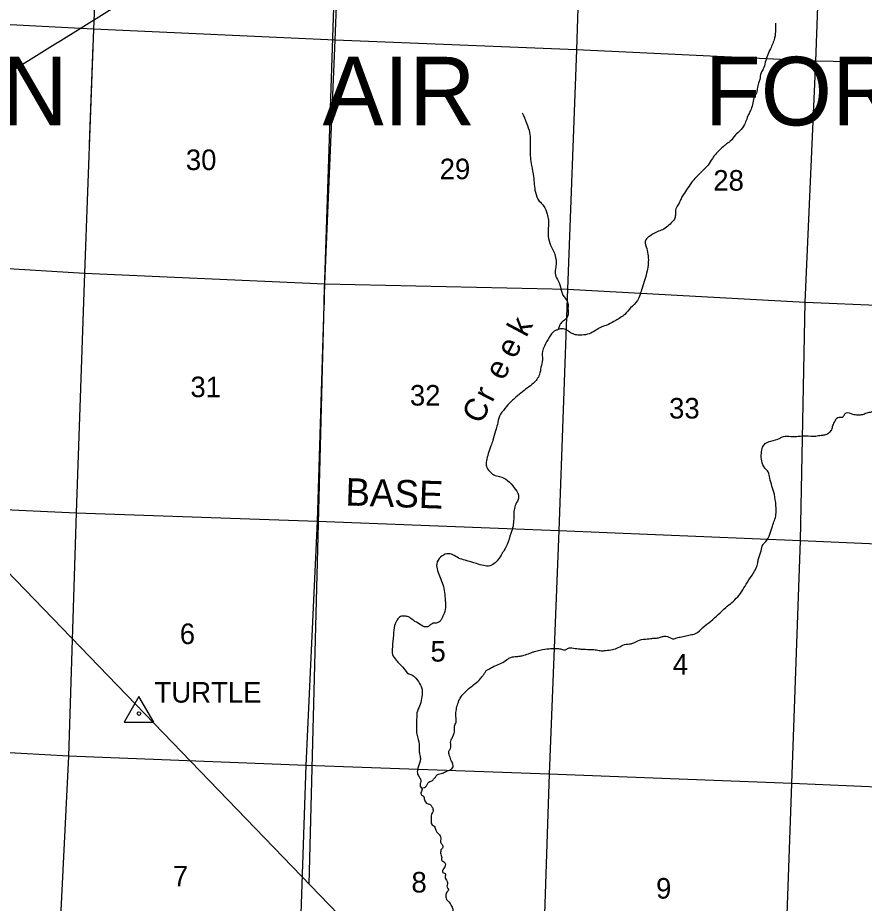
# Model space of a CAD drawing. Extents: x 1219626 to 1426462, y 456797 to 752399.
# Drawn here: x 1276091 to 1294609, y 557593 to 576968 of the extents above; entities that cross this region are included whole.
import ezdxf

# ---------------------------------------------------------------- set-up
doc = ezdxf.new("R2010")
doc.units = 0
for name, color, linetype in [('Culture Text', 7, 'Continuous'), ('Masks', 7, 'Continuous'), ('Military Bases Text', 7, 'Continuous'), ('Narrow River Creek and Branch and Slough', 7, 'Continuous'), ('Narrow River Creek and Branch and Slough Text', 7, 'Continuous'), ('Other Survey Related Text', 7, 'Continuous'), ('Section Lines', 7, 'Continuous'), ('Section Numbers', 7, 'Continuous'), ('Triangulation Station', 7, 'Continuous'), ('Uninventoried Roads and Features', 7, 'Continuous')]:
    doc.layers.add(name, color=color, linetype=linetype)

msp = doc.modelspace()

# ---------------------------------------------------------------- linework, layer by layer
at = {"layer": 'Masks'}
msp.add_line((1277737, 576364), (1277657, 574204), dxfattribs=at)
at = {"layer": 'Narrow River Creek and Branch and Slough'}
for points in [[(1292669, 576845), (1292669, 576711), (1292648, 576523), (1292556, 576287), (1292444, 575992), (1292401, 575847), (1292353, 575762), (1292321, 575617), (1292294, 575536), (1292278, 575477), (1292267, 575408), (1292251, 575322), (1292224, 575279), (1292181, 575140), (1292144, 574995), (1292095, 574888), (1292037, 574748), (1291988, 574630), (1291886, 574491), (1291795, 574405), (1291677, 574265), (1291613, 574217), (1291549, 574169), (1291442, 574072), (1291286, 573890), (1291195, 573745), (1291045, 573595), (1290831, 573359), (1290723, 573203), (1290627, 573053), (1290579, 572962), (1290568, 572930), (1290514, 572844), (1290488, 572785), (1290477, 572667), (1290466, 572581), (1290413, 572506), (1290193, 572329), (1290080, 572286), (1289909, 572184), (1289844, 572131), (1289818, 572077), (1289850, 571916), (1289882, 571755), (1289860, 571428), (1289748, 571053), (1289646, 570779), (1289499, 570618), (1289370, 570478), (1289172, 570344), (1289011, 570258), (1288807, 570172), (1288727, 570124), (1288593, 570054), (1288432, 570022), (1288341, 570022), (1288244, 570049), (1288159, 570092), (1288100, 570135), (1287993, 570162), (1287885, 570135), (1287826, 570108), (1287767, 570049), (1287714, 569969), (1287612, 569781), (1287569, 569663), (1287569, 569486), (1287537, 569320), (1287505, 569164), (1287446, 569052), (1287371, 568971), (1287237, 568864), (1287097, 568757), (1286953, 568633), (1286883, 568574), (1286749, 568419), (1286631, 568247), (1286583, 568070), (1286545, 567931), (1286486, 567722), (1286444, 567598), (1286385, 567432), (1286342, 567271), (1286342, 567153), (1286411, 567046), (1286503, 566965), (1286631, 566933), (1286808, 566842), (1286953, 566686), (1287044, 566520), (1287039, 566424)], [(1287128, 574885), (1287224, 574661), (1287287, 574459), (1287298, 574086), (1287330, 573735), (1287373, 573490), (1287415, 573149), (1287500, 572957), (1287596, 572851), (1287671, 572670), (1287702, 572542), (1287692, 572297), (1287713, 572084), (1287788, 571903), (1287841, 571786), (1287862, 571520), (1287852, 571339), (1287915, 571211), (1288043, 570859), (1288118, 570753), (1288128, 570614), (1288118, 570433), (1288022, 570327), (1287958, 570263), (1287926, 570188), (1287912, 570144)], [(1292678, 566299), (1292642, 566540), (1292543, 566895), (1292507, 567030), (1292436, 567115), (1292365, 567271), (1292358, 567442), (1292385, 567572), (1292441, 567650), (1292562, 567707), (1292768, 567771), (1292839, 567806), (1293002, 567806), (1293328, 567820), (1293548, 567813), (1293669, 567835), (1293747, 567842), (1293832, 567884), (1293896, 567955), (1293924, 568048), (1293967, 568140), (1294010, 568204), (1294059, 568225), (1294137, 568232), (1294173, 568282), (1294215, 568325), (1294350, 568296), (1294471, 568282), (1294577, 568289), (1294669, 568325), (1294769, 568346), (1294882, 568388), (1295003, 568367), (1295102, 568296), (1295173, 568254), (1295230, 568275), (1295315, 568282), (1295379, 568282), (1295492, 568317), (1295620, 568332), (1295805, 568325), (1295968, 568310), (1296138, 568303), (1296301, 568317), (1296465, 568360), (1296536, 568388), (1296599, 568438), (1296656, 568488), (1296720, 568502), (1296791, 568509)], [(1287039, 566424), (1286974, 566295), (1286947, 566166), (1286926, 565845), (1286878, 565684), (1286797, 565442), (1286663, 565206), (1286578, 565083), (1286486, 565008), (1286422, 564976), (1286283, 564981), (1286127, 565024), (1285881, 565099), (1285736, 565147), (1285607, 565217), (1285552, 565238), (1285477, 565238), (1285343, 565168), (1285257, 565023), (1285274, 564873), (1285391, 564567), (1285445, 564213), (1285450, 564106), (1285418, 563934), (1285359, 563811), (1285322, 563757), (1285241, 563725), (1285182, 563720), (1285129, 563693), (1285091, 563661), (1285022, 563639), (1284882, 563698), (1284748, 563784), (1284636, 563859), (1284561, 563875), (1284464, 563865), (1284395, 563795), (1284336, 563672), (1284309, 563457), (1284287, 563200), (1284293, 563034), (1284368, 562910), (1284534, 562733), (1284646, 562615), (1284732, 562578), (1284797, 562519), (1284904, 562363), (1284936, 562267), (1284931, 562116), (1284893, 561944), (1284834, 561800), (1284818, 561623), (1284823, 561290), (1284872, 561070), (1284872, 560974), (1284877, 560888), (1284898, 560781), (1284893, 560700), (1284839, 560523), (1284839, 560416), (1284882, 560346), (1284909, 560287), (1284904, 560228), (1284893, 560180), (1284909, 560137), (1284936, 560084), (1284909, 559998), (1284925, 559966), (1284968, 559939), (1284989, 559858), (1285011, 559815), (1285048, 559778), (1285097, 559762), (1285123, 559746), (1285161, 559692), (1285177, 559612), (1285166, 559579), (1285140, 559537), (1285134, 559472), (1285134, 559408), (1285134, 559349), (1285156, 559311), (1285199, 559279), (1285236, 559193), (1285268, 559140), (1285333, 559070), (1285343, 558968), (1285338, 558935), (1285375, 558876), (1285391, 558817), (1285349, 558764)], [(1284923, 560111), (1285035, 560164), (1285063, 560220), (1285106, 560256), (1285149, 560270), (1285177, 560298), (1285227, 560348), (1285248, 560384), (1285269, 560405), (1285383, 560440), (1285475, 560483), (1285560, 560519), (1285603, 560554), (1285617, 560611), (1285581, 560703), (1285539, 560817), (1285525, 560874), (1285525, 560923), (1285560, 560980), (1285560, 561108), (1285574, 561172), (1285610, 561243), (1285645, 561385), (1285645, 561470), (1285681, 561555), (1285681, 561640), (1285681, 561804), (1285709, 561931), (1285759, 562059), (1285816, 562144), (1285929, 562265), (1286192, 562485), (1286263, 562570), (1286305, 562627), (1286341, 562684), (1286397, 562719), (1286475, 562762), (1286603, 562819), (1286731, 562883), (1286837, 562954), (1286915, 562982), (1287029, 562996), (1287128, 563010), (1287263, 563053), (1287334, 563081), (1287398, 563103), (1287625, 563152), (1287788, 563167), (1287902, 563167), (1287987, 563152), (1288072, 563138), (1288136, 563174), (1288214, 563181), (1288356, 563160), (1288469, 563152), (1288640, 563145), (1288753, 563138), (1288860, 563117), (1288952, 563124), (1289101, 563145), (1289229, 563188), (1289363, 563252), (1289512, 563273), (1289569, 563294), (1289739, 563365), (1289903, 563380), (1290016, 563394), (1290108, 563401), (1290194, 563429), (1290272, 563436), (1290399, 563387), (1290435, 563380), (1290506, 563401), (1290612, 563422), (1290676, 563436), (1290740, 563451), (1290804, 563465), (1290918, 563494), (1291081, 563629), (1291251, 563764), (1291578, 564062), (1291840, 564297), (1292053, 564616), (1292280, 565042), (1292295, 565127), (1292351, 565305), (1292394, 565440), (1292458, 565511), (1292600, 565844), (1292678, 566093), (1292678, 566299)], [(1285349, 558764), (1285343, 558689), (1285365, 558592), (1285370, 558528), (1285413, 558501), (1285440, 558474), (1285445, 558421), (1285418, 558367), (1285391, 558329), (1285381, 558281), (1285408, 558260), (1285440, 558244), (1285440, 558163), (1285440, 558142), (1285472, 558099), (1285493, 558045), (1285483, 557943), (1285515, 557895), (1285477, 557836), (1285456, 557761), (1285461, 557702), (1285525, 557622), (1285606, 557466), (1285617, 557343), (1285606, 557230), (1285595, 557166), (1285617, 557101), (1285617, 557053), (1285574, 557032), (1285525, 557005), (1285525, 556941), (1285547, 556882), (1285542, 556839), (1285509, 556769), (1285461, 556699), (1285434, 556624), (1285434, 556517), (1285429, 556383), (1285402, 556259), (1285386, 556167), (1285386, 556119), (1285370, 556098), (1285333, 556098), (1285306, 556071), (1285327, 556033), (1285359, 556001), (1285333, 555980), (1285290, 555969), (1285268, 555947), (1285236, 555872), (1285263, 555830), (1285290, 555813), (1285295, 555792), (1285306, 555754), (1285306, 555712), (1285295, 555631), (1285252, 555572), (1285209, 555508), (1285182, 555443), (1285166, 555384), (1285166, 555325), (1285113, 555266), (1285107, 555229), (1285059, 555202), (1285032, 555154), (1284968, 555041), (1284925, 554961), (1284882, 554918), (1284695, 554768), (1284529, 554655), (1284470, 554623), (1284416, 554559), (1284437, 554526), (1284464, 554483), (1284470, 554419), (1284470, 554360), (1284454, 554296), (1284405, 554231), (1284405, 554199), (1284416, 554172), (1284454, 554167), (1284502, 554167), (1284523, 554156), (1284523, 554119), (1284486, 554097), (1284454, 554049), (1284443, 553995), (1284464, 553903), (1284432, 553860), (1284378, 553817), (1284384, 553780)]]:
    msp.add_spline(points, degree=3, dxfattribs=at)
at = {"layer": 'Section Lines'}
for p, q in [((1277952, 581946), (1277751, 576717)), ((1283037, 576479), (1283223, 581709)), ((1288491, 581524), (1288312, 576267)), ((1293550, 576020), (1293756, 581327)), ((1277751, 576717), (1272407, 576992)), ((1277751, 576717), (1277552, 571382)), ((1283037, 576479), (1277751, 576717)), ((1282810, 571148), (1283037, 576479)), ((1288312, 576267), (1283037, 576479)), ((1288312, 576267), (1288114, 571028)), ((1293550, 576020), (1288312, 576267)), ((1293316, 570744), (1293550, 576020)), ((1298848, 575898), (1293550, 576020)), ((1272216, 571693), (1277552, 571382)), ((1277552, 571382), (1277372, 566137)), ((1277552, 571382), (1282810, 571148)), ((1282646, 565951), (1282810, 571148)), ((1282810, 571148), (1288114, 571028)), ((1288114, 571028), (1287928, 565750)), ((1288114, 571028), (1293316, 570744)), ((1293216, 565529), (1293316, 570744)), ((1293316, 570744), (1298645, 570527)), ((1272036, 566391), (1277372, 566137)), ((1277372, 566137), (1277199, 560811)), ((1277372, 566137), (1282646, 565951)), ((1282402, 560606), (1282646, 565951)), ((1282646, 565951), (1287928, 565750)), ((1287928, 565750), (1287714, 560421)), ((1287928, 565750), (1293216, 565529)), ((1293027, 560211), (1293216, 565529)), ((1293216, 565529), (1298574, 565304)), ((1277199, 560811), (1271881, 561116)), ((1277199, 560811), (1276946, 555534)), ((1282402, 560606), (1277199, 560811)), ((1282226, 555308), (1282402, 560606)), ((1287714, 560421), (1282402, 560606)), ((1287714, 560421), (1287541, 555106)), ((1293027, 560211), (1287714, 560421)), ((1292828, 554872), (1293027, 560211)), ((1298369, 559996), (1293027, 560211))]:
    msp.add_line(p, q, dxfattribs=at)
at = {"layer": 'Triangulation Station'}
msp.add_lwpolyline([(1278744, 562120), (1278419, 561557), (1279069, 561557)], close=True, dxfattribs=at)
msp.add_circle((1278744, 561745), 40, dxfattribs=at)
at = {"layer": 'Uninventoried Roads and Features'}
for p, q in [((1282795, 570786), (1283707, 598179)), ((1276973, 576433), (1283608, 580580)), ((1244478, 556157), (1276971, 576432)), ((1269306, 571649), (1283836, 556595)), ((1282469, 558012), (1282792, 570692))]:
    msp.add_line(p, q, dxfattribs=at)
for centre, radius, start, end in [((1275065, 579486), 3600, 301.9637, 302.0051), ((1294788, 570386), 12000, 178.092, 178.5401)]:
    msp.add_arc(centre, radius, start, end, dxfattribs=at)

# ---------------------------------------------------------------- texts
at = {"layer": 'Culture Text'}
msp.add_text('TURTLE', height=450, rotation=0.0003, dxfattribs=at).set_placement((1279084, 561984))
at = {"layer": 'Military Bases Text'}
msp.add_text('EGLIN          AIR         FORCE         BASE', height=1500, dxfattribs=at).set_placement((1271167, 574612))
at = {"layer": 'Narrow River Creek and Branch and Slough Text'}
for s, rotation, p in [('k', 61.8911, (1287215, 569957)), ('e', 62.1255, (1286965, 569483)), ('e', 62.3739, (1286717, 569009)), ('r', 62.6624, (1286471, 568533)), ('C', 62.9709, (1286228, 568056))]:
    msp.add_text(s, height=500, rotation=rotation, dxfattribs=at).set_placement(p)
at = {"layer": 'Other Survey Related Text'}
msp.add_text('BASE', height=600, rotation=358.081, dxfattribs=at).set_placement((1283253, 566298))
at = {"layer": 'Section Numbers'}
for s, rotation, p in [('30', 0.0002, (1279769, 573634)), ('29', 0.0002, (1285321, 573434)), ('28', 0.0002, (1291306, 573184)), ('31', 0.0003, (1279869, 568666)), ('32', 0.0003, (1284670, 568482)), ('33', 0.0003, (1290339, 568199)), ('6', 0.0003, (1279636, 563264)), ('5', 0.0003, (1285120, 562881)), ('4', 0.0003, (1290422, 562597)), ('7', 0.0003, (1279486, 557962)), ('8', 0.0003, (1284704, 557829)), ('9', 0.0003, (1290055, 557696))]:
    msp.add_text(s, height=450, rotation=rotation, dxfattribs=at).set_placement(p)

doc.saveas('drawing.dxf')
